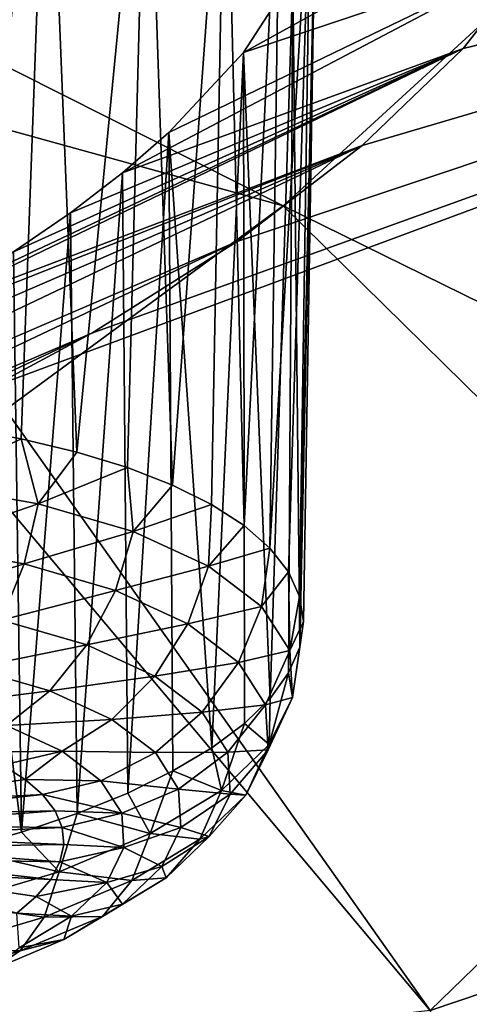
# Model space of a CAD drawing. Header units: metres. Extents: x -90 to 304, y -90 to 74.
# Tile 551 of 570: x 288.845 to 289.786, y 6.452 to 8.514. Entities that reach past the tile are written whole.
import ezdxf

# ---------------------------------------------------------------- set-up
doc = ezdxf.new("R2010")
doc.units = ezdxf.units.M
doc.layers.add('solid_21662050_350', color=7, linetype='CONTINUOUS')

msp = doc.modelspace()

# ---------------------------------------------------------------- linework, layer by layer
at = {"layer": 'solid_21662050_350'}
for points in [[(282.648102, 11.525713, 200.524902), (281.139526, 10.40743, 203.632797), (289.39624, 8.123438, 202.476379)], [(282.648102, 11.525713, 200.524902), (289.39624, 8.123438, 202.476379), (290.849976, 9.457129, 198.77005)], [(281.139526, 10.40743, 203.632797), (287.637909, 6.832547, 206.063828), (289.39624, 8.123438, 202.476379)], [(290.849976, 9.457129, 198.77005), (289.39624, 8.123438, 202.476379), (296.3479, 4.703305, 203.41449)], [(288.656769, 9.129691, 163.117905), (288.903076, 9.140125, 163.296234), (288.722015, 7.658364, 162.680893)], [(288.903076, 9.140125, 163.296234), (288.847778, 7.635612, 162.759659), (288.722015, 7.658364, 162.680893)], [(288.903076, 9.140125, 163.296234), (288.964355, 7.607887, 162.850143), (288.847778, 7.635612, 162.759659)], [(288.903076, 9.140125, 163.296234), (289.111328, 9.118457, 163.508469), (288.964355, 7.607887, 162.850143)], [(289.111328, 9.118457, 163.508469), (289.070404, 7.575494, 162.951355), (288.964355, 7.607887, 162.850143)], [(289.111328, 9.118457, 163.508469), (289.164825, 7.538787, 163.06218), (289.070404, 7.575494, 162.951355)], [(289.111328, 9.118457, 163.508469), (289.275391, 9.066253, 163.746109), (289.164825, 7.538787, 163.06218)], [(288.782806, 7.742634, 166.020157), (288.995819, 7.85729, 165.959671), (292.449158, 9.102458, 166.500244)], [(289.704224, 6.43905, 169.640167), (288.782806, 7.742634, 166.020157), (292.449158, 9.102458, 166.500244)], [(288.995819, 7.85729, 165.959671), (289.299774, 8.048744, 165.819305), (292.449158, 9.102458, 166.500244)], [(289.299774, 8.048744, 165.819305), (289.561676, 8.249874, 165.627869), (292.449158, 9.102458, 166.500244)], [(289.561676, 8.249874, 165.627869), (289.772888, 8.452965, 165.393326), (292.449158, 9.102458, 166.500244)], [(289.704224, 6.43905, 169.640167), (292.449158, 9.102458, 166.500244), (293.373657, 7.678049, 170.456696)], [(289.772888, 8.452965, 165.393326), (289.927246, 8.650008, 165.126038), (292.449158, 9.102458, 166.500244)], [(289.275391, 9.066253, 163.746109), (289.246552, 7.498168, 163.181412), (289.164825, 7.538787, 163.06218)], [(289.275391, 9.066253, 163.746109), (289.314667, 7.454082, 163.307724), (289.246552, 7.498168, 163.181412)], [(289.275391, 9.066253, 163.746109), (289.390717, 8.985847, 164.000504), (289.314667, 7.454082, 163.307724)], [(289.390717, 8.985847, 164.000504), (289.368469, 7.407013, 163.439758), (289.314667, 7.454082, 163.307724)], [(289.454132, 8.879928, 164.263641), (289.368469, 7.407013, 163.439758), (289.390717, 8.985847, 164.000504)], [(289.454132, 8.879928, 164.263641), (289.407318, 7.357477, 163.576065), (289.368469, 7.407013, 163.439758)], [(289.454132, 8.879928, 164.263641), (289.430847, 7.306015, 163.715134), (289.407318, 7.357477, 163.576065)], [(289.454132, 8.879928, 164.263641), (289.463196, 8.751618, 164.527405), (289.430847, 7.306015, 163.715134)], [(289.31369, 8.44483, 165.020172), (290.023071, 8.836637, 164.832657), (289.927246, 8.650008, 165.126038)], [(289.416412, 8.604959, 164.782715), (290.023071, 8.836637, 164.832657), (289.31369, 8.44483, 165.020172)], [(289.463196, 8.751618, 164.527405), (289.416412, 8.604959, 164.782715), (289.431, 7.199585, 163.995483)], [(289.463196, 8.751618, 164.527405), (289.438782, 7.253191, 163.855453), (289.430847, 7.306015, 163.715134)], [(289.463196, 8.751618, 164.527405), (289.431, 7.199585, 163.995483), (289.438782, 7.253191, 163.855453)], [(289.059845, 8.192709, 165.321381), (289.927246, 8.650008, 165.126038), (289.772888, 8.452965, 165.393326)], [(289.157043, 8.277195, 165.229935), (289.927246, 8.650008, 165.126038), (289.059845, 8.192709, 165.321381)], [(289.31369, 8.44483, 165.020172), (289.927246, 8.650008, 165.126038), (289.157043, 8.277195, 165.229935)], [(289.416412, 8.604959, 164.782715), (289.31369, 8.44483, 165.020172), (289.368866, 7.092378, 164.268555)], [(289.416412, 8.604959, 164.782715), (289.368866, 7.092378, 164.268555), (289.407593, 7.145784, 164.133682)], [(289.416412, 8.604959, 164.782715), (289.407593, 7.145784, 164.133682), (289.431, 7.199585, 163.995483)], [(288.567688, 7.872318, 165.572723), (289.772888, 8.452965, 165.393326), (289.561676, 8.249874, 165.627869)], [(288.703766, 7.947872, 165.528824), (289.772888, 8.452965, 165.393326), (288.567688, 7.872318, 165.572723)], [(288.832031, 8.027085, 165.471802), (289.772888, 8.452965, 165.393326), (288.703766, 7.947872, 165.528824)], [(288.951141, 8.109015, 165.402359), (289.772888, 8.452965, 165.393326), (288.832031, 8.027085, 165.471802)], [(289.059845, 8.192709, 165.321381), (289.772888, 8.452965, 165.393326), (288.951141, 8.109015, 165.402359)], [(289.31369, 8.44483, 165.020172), (289.157043, 8.277195, 165.229935), (289.247192, 6.989076, 164.522415)], [(289.31369, 8.44483, 165.020172), (289.247192, 6.989076, 164.522415), (289.315186, 7.03995, 164.398605)], [(289.31369, 8.44483, 165.020172), (289.315186, 7.03995, 164.398605), (289.368866, 7.092378, 164.268555)], [(289.157043, 8.277195, 165.229935), (289.059845, 8.192709, 165.321381), (289.071289, 6.894196, 164.745987)], [(289.157043, 8.277195, 165.229935), (289.071289, 6.894196, 164.745987), (289.165588, 6.940313, 164.638641)], [(289.157043, 8.277195, 165.229935), (289.165588, 6.940313, 164.638641), (289.247192, 6.989076, 164.522415)], [(287.287872, 7.266579, 165.804932), (289.561676, 8.249874, 165.627869), (287.612885, 7.323418, 165.943253)], [(288.425385, 7.80131, 165.602905), (289.561676, 8.249874, 165.627869), (287.287872, 7.266579, 165.804932)], [(287.612885, 7.323418, 165.943253), (289.561676, 8.249874, 165.627869), (289.299774, 8.048744, 165.819305)], [(288.567688, 7.872318, 165.572723), (289.561676, 8.249874, 165.627869), (288.425385, 7.80131, 165.602905)], [(289.059845, 8.192709, 165.321381), (288.951141, 8.109015, 165.402359), (288.965332, 6.85123, 164.843277)], [(289.059845, 8.192709, 165.321381), (288.965332, 6.85123, 164.843277), (289.071289, 6.894196, 164.745987)], [(289.39624, 8.123438, 202.476379), (287.637909, 6.832547, 206.063828), (294.386627, 3.213256, 207.553268)], [(289.39624, 8.123438, 202.476379), (294.386627, 3.213256, 207.553268), (296.3479, 4.703305, 203.41449)], [(288.951141, 8.109015, 165.402359), (288.832031, 8.027085, 165.471802), (288.848846, 6.811884, 164.929474)], [(288.951141, 8.109015, 165.402359), (288.848846, 6.811884, 164.929474), (288.965332, 6.85123, 164.843277)], [(287.612885, 7.323418, 165.943253), (289.299774, 8.048744, 165.819305), (287.955719, 7.412325, 166.032013)], [(287.955719, 7.412325, 166.032013), (289.299774, 8.048744, 165.819305), (288.995819, 7.85729, 165.959671)], [(288.832031, 8.027085, 165.471802), (288.703766, 7.947872, 165.528824), (288.848846, 6.811884, 164.929474)], [(288.703766, 7.947872, 165.528824), (288.723145, 6.776592, 165.003601), (288.848846, 6.811884, 164.929474)], [(287.955719, 7.412325, 166.032013), (288.995819, 7.85729, 165.959671), (288.308441, 7.532692, 166.066818)], [(288.308441, 7.532692, 166.066818), (288.995819, 7.85729, 165.959671), (288.782806, 7.742634, 166.020157)], [(288.660095, 7.682681, 166.043198), (288.782806, 7.742634, 166.020157), (289.704224, 6.43905, 169.640167)], [(288.660095, 7.682681, 166.043198), (289.704224, 6.43905, 169.640167), (285.425049, 5.937442, 167.227112)], [(290.32431, 5.112848, 173.323837), (289.704224, 6.43905, 169.640167), (293.373657, 7.678049, 170.456696)], [(288.651245, 7.54124, 162.622421), (288.722015, 7.658364, 162.680893), (288.847778, 7.635612, 162.759659)], [(288.883606, 7.499973, 162.765915), (288.651245, 7.54124, 162.622421), (288.847778, 7.635612, 162.759659)], [(288.883606, 7.499973, 162.765915), (288.847778, 7.635612, 162.759659), (288.964355, 7.607887, 162.850143)], [(288.883606, 7.499973, 162.765915), (288.964355, 7.607887, 162.850143), (289.070404, 7.575494, 162.951355)], [(289.08252, 7.441946, 162.948547), (288.883606, 7.499973, 162.765915), (289.070404, 7.575494, 162.951355)], [(289.08252, 7.441946, 162.948547), (289.070404, 7.575494, 162.951355), (289.164825, 7.538787, 163.06218)], [(288.6315, 7.413401, 162.628479), (288.651245, 7.54124, 162.622421), (288.883606, 7.499973, 162.765915)], [(289.08252, 7.441946, 162.948547), (289.164825, 7.538787, 163.06218), (289.246552, 7.498168, 163.181412)], [(288.6315, 7.413401, 162.628479), (288.883606, 7.499973, 162.765915), (288.854401, 7.373812, 162.766144)], [(288.854401, 7.373812, 162.766144), (288.883606, 7.499973, 162.765915), (289.08252, 7.441946, 162.948547)], [(289.240326, 7.369389, 163.1633), (289.08252, 7.441946, 162.948547), (289.246552, 7.498168, 163.181412)], [(289.240326, 7.369389, 163.1633), (289.246552, 7.498168, 163.181412), (289.314667, 7.454082, 163.307724)], [(289.240326, 7.369389, 163.1633), (289.314667, 7.454082, 163.307724), (289.368469, 7.407013, 163.439758)], [(288.854401, 7.373812, 162.766144), (289.08252, 7.441946, 162.948547), (289.045227, 7.318144, 162.94136)], [(289.045227, 7.318144, 162.94136), (289.08252, 7.441946, 162.948547), (289.240326, 7.369389, 163.1633)], [(288.6315, 7.413401, 162.628479), (288.854401, 7.373812, 162.766144), (288.598083, 7.293475, 162.664154)], [(289.240326, 7.369389, 163.1633), (289.368469, 7.407013, 163.439758), (289.350983, 7.285089, 163.401901)], [(289.350983, 7.285089, 163.401901), (289.368469, 7.407013, 163.439758), (289.407318, 7.357477, 163.576065)], [(288.854401, 7.373812, 162.766144), (288.806946, 7.25638, 162.793137), (288.598083, 7.293475, 162.664154)], [(288.854401, 7.373812, 162.766144), (289.045227, 7.318144, 162.94136), (288.806946, 7.25638, 162.793137)], [(289.045227, 7.318144, 162.94136), (289.240326, 7.369389, 163.1633), (289.196594, 7.248536, 163.147369)], [(289.196594, 7.248536, 163.147369), (289.240326, 7.369389, 163.1633), (289.350983, 7.285089, 163.401901)], [(289.410217, 7.192288, 163.655212), (289.350983, 7.285089, 163.401901), (289.407318, 7.357477, 163.576065)], [(289.410217, 7.192288, 163.655212), (289.407318, 7.357477, 163.576065), (289.430847, 7.306015, 163.715134)], [(289.045227, 7.318144, 162.94136), (288.985748, 7.20422, 162.957306), (288.806946, 7.25638, 162.793137)], [(289.045227, 7.318144, 162.94136), (289.196594, 7.248536, 163.147369), (288.985748, 7.20422, 162.957306)], [(289.410217, 7.192288, 163.655212), (289.430847, 7.306015, 163.715134), (289.438782, 7.253191, 163.855453)], [(289.196594, 7.248536, 163.147369), (289.350983, 7.285089, 163.401901), (289.302765, 7.167663, 163.376282)], [(289.302765, 7.167663, 163.376282), (289.350983, 7.285089, 163.401901), (289.410217, 7.192288, 163.655212)], [(288.806946, 7.25638, 162.793137), (288.985748, 7.20422, 162.957306), (288.744446, 7.155556, 162.845093)], [(289.196594, 7.248536, 163.147369), (289.127594, 7.138999, 163.150345), (288.985748, 7.20422, 162.957306)], [(289.196594, 7.248536, 163.147369), (289.302765, 7.167663, 163.376282), (289.127594, 7.138999, 163.150345)], [(289.415741, 7.09455, 163.913483), (289.410217, 7.192288, 163.655212), (289.438782, 7.253191, 163.855453)], [(289.415741, 7.09455, 163.913483), (289.438782, 7.253191, 163.855453), (289.431, 7.199585, 163.995483)], [(288.985748, 7.20422, 162.957306), (288.908081, 7.107818, 162.995331), (288.744446, 7.155556, 162.845093)], [(288.985748, 7.20422, 162.957306), (289.127594, 7.138999, 163.150345), (288.908081, 7.107818, 162.995331)], [(289.415741, 7.09455, 163.913483), (289.431, 7.199585, 163.995483), (289.407593, 7.145784, 164.133682)], [(289.359589, 7.078634, 163.619293), (289.302765, 7.167663, 163.376282), (289.410217, 7.192288, 163.655212)], [(289.359589, 7.078634, 163.619293), (289.410217, 7.192288, 163.655212), (289.415741, 7.09455, 163.913483)], [(288.744446, 7.155556, 162.845093), (288.908081, 7.107818, 162.995331), (288.671082, 7.078102, 162.918518)], [(289.127594, 7.138999, 163.150345), (289.302765, 7.167663, 163.376282), (289.227051, 7.063223, 163.364822)], [(289.359589, 7.078634, 163.619293), (289.227051, 7.063223, 163.364822), (289.302765, 7.167663, 163.376282)], [(289.127594, 7.138999, 163.150345), (289.037903, 7.048127, 163.172012), (288.908081, 7.107818, 162.995331)], [(289.127594, 7.138999, 163.150345), (289.227051, 7.063223, 163.364822), (289.037903, 7.048127, 163.172012)], [(289.367371, 6.995632, 164.166779), (289.407593, 7.145784, 164.133682), (289.368866, 7.092378, 164.268555)], [(289.367371, 6.995632, 164.166779), (289.415741, 7.09455, 163.913483), (289.407593, 7.145784, 164.133682)], [(288.908081, 7.107818, 162.995331), (288.817444, 7.035404, 163.052902), (288.671082, 7.078102, 162.918518)], [(288.908081, 7.107818, 162.995331), (289.037903, 7.048127, 163.172012), (288.817444, 7.035404, 163.052902)], [(289.359589, 7.078634, 163.619293), (289.415741, 7.09455, 163.913483), (289.364899, 6.984869, 163.867065)], [(289.364899, 6.984869, 163.867065), (289.415741, 7.09455, 163.913483), (289.367371, 6.995632, 164.166779)], [(289.359589, 7.078634, 163.619293), (289.280304, 6.979805, 163.592529), (289.227051, 7.063223, 163.364822)], [(289.359589, 7.078634, 163.619293), (289.364899, 6.984869, 163.867065), (289.280304, 6.979805, 163.592529)], [(289.367371, 6.995632, 164.166779), (289.368866, 7.092378, 164.268555), (289.315186, 7.03995, 164.398605)], [(289.037903, 7.048127, 163.172012), (289.227051, 7.063223, 163.364822), (289.128937, 6.978776, 163.368301)], [(289.280304, 6.979805, 163.592529), (289.128937, 6.978776, 163.368301), (289.227051, 7.063223, 163.364822)], [(288.817444, 7.035404, 163.052902), (288.933563, 6.982015, 163.210907), (288.751953, 6.979392, 163.163681)], [(289.037903, 7.048127, 163.172012), (288.933563, 6.982015, 163.210907), (288.817444, 7.035404, 163.052902)], [(289.037903, 7.048127, 163.172012), (289.128937, 6.978776, 163.368301), (288.933563, 6.982015, 163.210907)], [(289.266968, 6.899335, 164.40538), (289.315186, 7.03995, 164.398605), (289.247192, 6.989076, 164.522415)], [(289.266968, 6.899335, 164.40538), (289.367371, 6.995632, 164.166779), (289.315186, 7.03995, 164.398605)], [(289.318512, 6.889972, 164.110062), (289.367371, 6.995632, 164.166779), (289.266968, 6.899335, 164.40538)], [(289.364899, 6.984869, 163.867065), (289.367371, 6.995632, 164.166779), (289.318512, 6.889972, 164.110062)], [(288.933563, 6.982015, 163.210907), (288.80896, 6.952305, 163.243561), (288.751953, 6.979392, 163.163681)], [(288.933563, 6.982015, 163.210907), (288.85614, 6.922654, 163.328735), (288.80896, 6.952305, 163.243561)], [(288.933563, 6.982015, 163.210907), (289.014984, 6.919985, 163.38649), (288.85614, 6.922654, 163.328735)], [(288.933563, 6.982015, 163.210907), (289.128937, 6.978776, 163.368301), (289.014984, 6.919985, 163.38649)], [(289.177673, 6.902429, 163.576691), (289.014984, 6.919985, 163.38649), (289.128937, 6.978776, 163.368301)], [(289.280304, 6.979805, 163.592529), (289.177673, 6.902429, 163.576691), (289.128937, 6.978776, 163.368301)], [(289.266968, 6.899335, 164.40538), (289.247192, 6.989076, 164.522415), (289.165588, 6.940313, 164.638641)], [(289.280304, 6.979805, 163.592529), (289.285278, 6.891949, 163.824677), (289.177673, 6.902429, 163.576691)], [(289.364899, 6.984869, 163.867065), (289.285278, 6.891949, 163.824677), (289.280304, 6.979805, 163.592529)], [(289.364899, 6.984869, 163.867065), (289.318512, 6.889972, 164.110062), (289.285278, 6.891949, 163.824677)], [(288.480408, 6.868419, 163.479614), (288.80896, 6.952305, 163.243561), (288.85614, 6.922654, 163.328735)], [(289.118378, 6.809361, 164.620117), (289.165588, 6.940313, 164.638641), (289.071289, 6.894196, 164.745987)], [(289.118378, 6.809361, 164.620117), (289.266968, 6.899335, 164.40538), (289.165588, 6.940313, 164.638641)], [(288.480408, 6.868419, 163.479614), (288.85614, 6.922654, 163.328735), (288.892975, 6.890809, 163.418121)], [(288.85614, 6.922654, 163.328735), (289.014984, 6.919985, 163.38649), (288.892975, 6.890809, 163.418121)], [(289.014984, 6.919985, 163.38649), (289.058563, 6.851698, 163.572876), (288.892975, 6.890809, 163.418121)], [(289.177673, 6.902429, 163.576691), (289.058563, 6.851698, 163.572876), (289.014984, 6.919985, 163.38649)], [(288.504639, 6.848065, 163.53685), (288.480408, 6.868419, 163.479614), (288.892975, 6.890809, 163.418121)], [(288.504639, 6.848065, 163.53685), (288.892975, 6.890809, 163.418121), (288.918976, 6.857172, 163.510605)], [(289.058563, 6.851698, 163.572876), (288.918976, 6.857172, 163.510605), (288.892975, 6.890809, 163.418121)], [(289.118378, 6.809361, 164.620117), (289.071289, 6.894196, 164.745987), (288.965332, 6.85123, 164.843277)], [(289.177673, 6.902429, 163.576691), (289.18222, 6.822022, 163.789169), (289.058563, 6.851698, 163.572876)], [(289.222168, 6.79759, 164.338959), (289.266968, 6.899335, 164.40538), (289.118378, 6.809361, 164.620117)], [(289.285278, 6.891949, 163.824677), (289.18222, 6.822022, 163.789169), (289.177673, 6.902429, 163.576691)], [(289.285278, 6.891949, 163.824677), (289.241791, 6.803032, 164.052368), (289.18222, 6.822022, 163.789169)], [(289.318512, 6.889972, 164.110062), (289.266968, 6.899335, 164.40538), (289.222168, 6.79759, 164.338959)], [(289.318512, 6.889972, 164.110062), (289.222168, 6.79759, 164.338959), (289.241791, 6.803032, 164.052368)], [(289.318512, 6.889972, 164.110062), (289.241791, 6.803032, 164.052368), (289.285278, 6.891949, 163.824677)], [(288.520721, 6.826369, 163.596405), (288.504639, 6.848065, 163.53685), (288.918976, 6.857172, 163.510605)], [(288.520721, 6.826369, 163.596405), (288.918976, 6.857172, 163.510605), (288.933777, 6.822165, 163.605042)], [(288.927307, 6.729165, 164.802719), (288.965332, 6.85123, 164.843277), (288.848846, 6.811884, 164.929474)], [(289.058563, 6.851698, 163.572876), (288.933777, 6.822165, 163.605042), (288.918976, 6.857172, 163.510605)], [(288.927307, 6.729165, 164.802719), (289.118378, 6.809361, 164.620117), (288.965332, 6.85123, 164.843277)], [(289.058563, 6.851698, 163.572876), (289.062653, 6.77978, 163.762924), (288.933777, 6.822165, 163.605042)], [(289.18222, 6.822022, 163.789169), (289.062653, 6.77978, 163.762924), (289.058563, 6.851698, 163.572876)], [(287.637909, 6.832547, 206.063828), (285.585876, 5.59242, 209.510269), (292.082642, 1.7806, 211.532623)], [(287.637909, 6.832547, 206.063828), (292.082642, 1.7806, 211.532623), (294.386627, 3.213256, 207.553268)], [(288.528442, 6.803698, 163.657272), (288.520721, 6.826369, 163.596405), (288.933777, 6.822165, 163.605042)], [(288.528442, 6.803698, 163.657272), (288.933777, 6.822165, 163.605042), (288.937256, 6.786228, 163.700211)], [(288.927307, 6.729165, 164.802719), (288.848846, 6.811884, 164.929474), (288.723145, 6.776592, 165.003601)], [(289.07962, 6.711273, 164.544968), (289.118378, 6.809361, 164.620117), (288.927307, 6.729165, 164.802719)], [(289.062653, 6.77978, 163.762924), (288.937256, 6.786228, 163.700211), (288.933777, 6.822165, 163.605042)], [(289.18222, 6.822022, 163.789169), (289.142426, 6.740644, 163.997559), (289.062653, 6.77978, 163.762924)], [(289.222168, 6.79759, 164.338959), (289.118378, 6.809361, 164.620117), (289.07962, 6.711273, 164.544968)], [(289.241791, 6.803032, 164.052368), (289.142426, 6.740644, 163.997559), (289.18222, 6.822022, 163.789169)], [(288.527618, 6.78045, 163.718384), (288.528442, 6.803698, 163.657272), (288.937256, 6.786228, 163.700211)], [(288.527618, 6.78045, 163.718384), (288.937256, 6.786228, 163.700211), (288.929321, 6.749815, 163.794937)], [(289.062653, 6.77978, 163.762924), (288.929321, 6.749815, 163.794937), (288.937256, 6.786228, 163.700211)], [(289.222168, 6.79759, 164.338959), (289.07962, 6.711273, 164.544968), (289.15155, 6.716472, 164.266846)], [(289.241791, 6.803032, 164.052368), (289.15155, 6.716472, 164.266846), (289.142426, 6.740644, 163.997559)], [(289.222168, 6.79759, 164.338959), (289.15155, 6.716472, 164.266846), (289.241791, 6.803032, 164.052368)], [(288.51828, 6.757004, 163.778732), (288.527618, 6.78045, 163.718384), (288.929321, 6.749815, 163.794937)], [(288.701111, 6.661831, 164.946198), (288.927307, 6.729165, 164.802719), (288.723145, 6.776592, 165.003601)], [(289.062653, 6.77978, 163.762924), (289.027069, 6.706994, 163.94931), (288.929321, 6.749815, 163.794937)], [(289.142426, 6.740644, 163.997559), (289.027069, 6.706994, 163.94931), (289.062653, 6.77978, 163.762924)], [(288.50058, 6.73378, 163.83725), (288.51828, 6.757004, 163.778732), (288.910095, 6.713382, 163.888016)], [(288.51828, 6.757004, 163.778732), (288.929321, 6.749815, 163.794937), (288.910095, 6.713382, 163.888016)], [(289.027069, 6.706994, 163.94931), (288.910095, 6.713382, 163.888016), (288.929321, 6.749815, 163.794937)], [(288.50058, 6.73378, 163.83725), (288.910095, 6.713382, 163.888016), (288.879822, 6.677387, 163.978287)], [(288.50058, 6.73378, 163.83725), (288.879822, 6.677387, 163.978287), (288.838867, 6.642284, 164.064606)], [(288.896332, 6.634337, 164.720154), (288.927307, 6.729165, 164.802719), (288.701111, 6.661831, 164.946198)], [(289.07962, 6.711273, 164.544968), (288.927307, 6.729165, 164.802719), (288.896332, 6.634337, 164.720154)], [(289.142426, 6.740644, 163.997559), (289.059845, 6.661423, 164.193848), (289.027069, 6.706994, 163.94931)], [(289.15155, 6.716472, 164.266846), (289.059845, 6.661423, 164.193848), (289.142426, 6.740644, 163.997559)], [(289.027069, 6.706994, 163.94931), (288.879822, 6.677387, 163.978287), (288.910095, 6.713382, 163.888016)], [(289.027069, 6.706994, 163.94931), (288.953186, 6.636136, 164.124878), (288.879822, 6.677387, 163.978287)], [(289.07962, 6.711273, 164.544968), (288.896332, 6.634337, 164.720154), (289.017975, 6.635594, 164.459854)], [(289.059845, 6.661423, 164.193848), (288.953186, 6.636136, 164.124878), (289.027069, 6.706994, 163.94931)], [(289.15155, 6.716472, 164.266846), (289.017975, 6.635594, 164.459854), (289.059845, 6.661423, 164.193848)], [(289.07962, 6.711273, 164.544968), (289.017975, 6.635594, 164.459854), (289.15155, 6.716472, 164.266846)], [(288.896332, 6.634337, 164.720154), (288.701111, 6.661831, 164.946198), (288.679321, 6.569741, 164.857788)], [(288.953186, 6.636136, 164.124878), (288.838867, 6.642284, 164.064606), (288.879822, 6.677387, 163.978287)], [(289.059845, 6.661423, 164.193848), (288.937592, 6.587403, 164.370499), (288.953186, 6.636136, 164.124878)], [(289.017975, 6.635594, 164.459854), (288.937592, 6.587403, 164.370499), (289.059845, 6.661423, 164.193848)], [(288.953186, 6.636136, 164.124878), (288.843842, 6.56993, 164.282883), (288.838867, 6.642284, 164.064606)], [(288.896332, 6.634337, 164.720154), (288.679321, 6.569741, 164.857788), (288.846222, 6.563508, 164.624008)], [(288.937592, 6.587403, 164.370499), (288.843842, 6.56993, 164.282883), (288.953186, 6.636136, 164.124878)], [(289.017975, 6.635594, 164.459854), (288.846222, 6.563508, 164.624008), (288.937592, 6.587403, 164.370499)], [(288.896332, 6.634337, 164.720154), (288.846222, 6.563508, 164.624008), (289.017975, 6.635594, 164.459854)], [(288.937592, 6.587403, 164.370499), (288.780396, 6.521428, 164.520721), (288.843842, 6.56993, 164.282883)], [(288.846222, 6.563508, 164.624008), (288.780396, 6.521428, 164.520721), (288.937592, 6.587403, 164.370499)], [(288.679321, 6.569741, 164.857788), (288.642914, 6.502982, 164.752975), (288.846222, 6.563508, 164.624008)], [(288.846222, 6.563508, 164.624008), (288.642914, 6.502982, 164.752975), (288.780396, 6.521428, 164.520721)]]:
    msp.add_3dface(points, dxfattribs=at)

doc.saveas('drawing.dxf')
